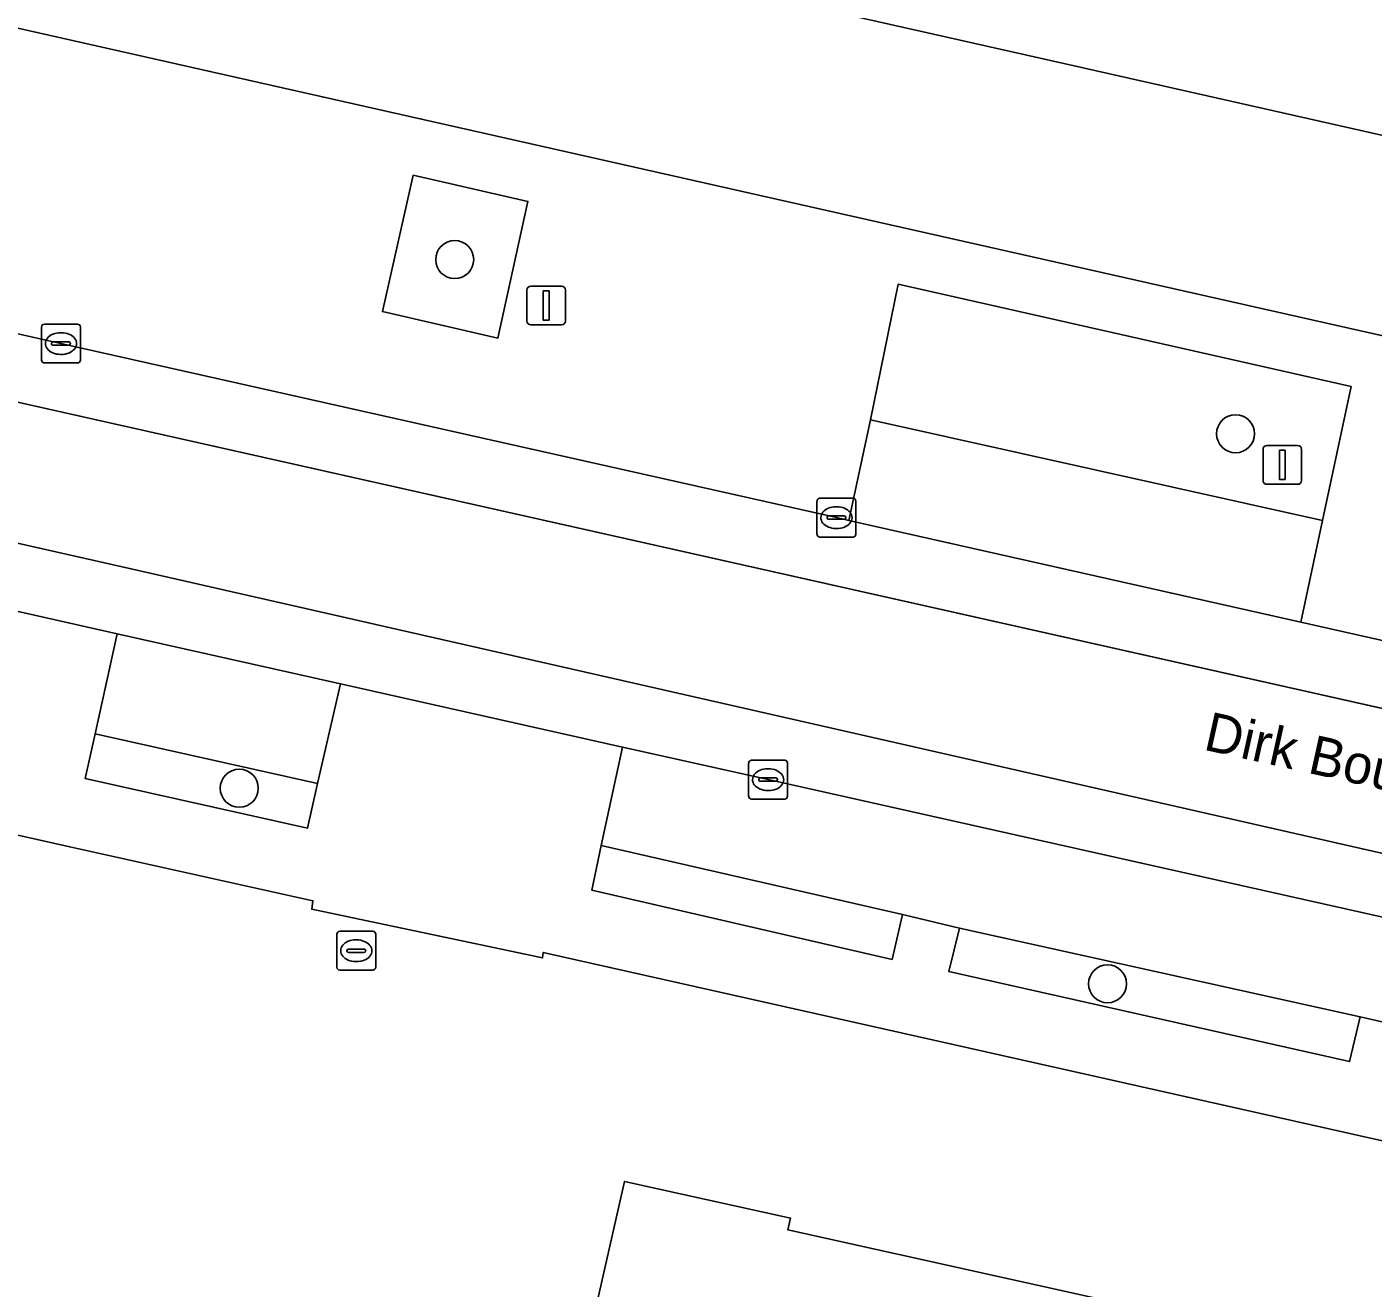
# Model space of a CAD drawing. Extents: x 161771 to 163125, y 382475 to 383179.
# Drawn here: x 162973.91 to 163008.57, y 382711.52 to 382743.99 of the extents above; entities that cross this region are included whole.
import ezdxf

# ---------------------------------------------------------------- set-up
doc = ezdxf.new("R2010")
doc.units = 0
for name, color, linetype in [('IMGEO_Boom', 7, 'Continuous'), ('IMGEO_Erf', 7, 'Continuous'), ('IMGEO_Groenvoorziening', 7, 'Continuous'), ('IMGEO_Kolk', 7, 'Continuous'), ('IMGEO_Lichtmast', 7, 'Continuous'), ('IMGEO_Openbare_ruimte_label', 7, 'Continuous'), ('IMGEO_Pand', 7, 'Continuous'), ('IMGEO_Parkeervlak_open', 7, 'Continuous'), ('IMGEO_Rijbaan_lokaal_gesloten', 7, 'Continuous'), ('IMGEO_Rijbaan_lokaal_open', 7, 'Continuous'), ('IMGEO_Rioolput', 7, 'Continuous'), ('IMGEO_Terreindeel_gesloten', 7, 'Continuous'), ('IMGEO_Voetpad_open', 7, 'Continuous')]:
    doc.layers.add(name, color=color, linetype=linetype)

msp = doc.modelspace()

# ---------------------------------------------------------------- linework, layer by layer
at = {"layer": 'IMGEO_Boom'}
for centre in [(162984.926, 382737.996), (163005.027, 382733.512), (162979.38, 382724.385), (163001.731, 382719.35)]:
    msp.add_circle(centre, 0.489, dxfattribs=at)
at = {"layer": 'IMGEO_Erf'}
msp.add_lwpolyline([(162816.205, 382779.202), (162831.331, 382775.821), (162881.279, 382764.576), (162887.146, 382763.259), (162887.188, 382763.394), (162916.128, 382756.843), (162925.37, 382754.749), (162925.396, 382754.842), (163035.315, 382730.063), (163041.508, 382750), (163047.593, 382769.587), (163046.273, 382770.005), (163047.795, 382775.519), (163049.268, 382775.086), (163057.237, 382800.608), (163061.412, 382814.026), (163064.346, 382823.445)], dxfattribs=at)
msp.add_lwpolyline([(162986.926, 382750), (162987.191, 382751.201), (162988.947, 382758.935), (162990.978, 382758.475), (162991.037, 382758.733), (163000, 382756.736), (163020.569, 382752.152), (163021.363, 382755.711), (163020.809, 382755.835), (163026.309, 382780.48), (163033.994, 382778.766), (163038.874, 382777.677), (163032.759, 382750), (163032.634, 382749.434), (163034.493, 382749.015), (163034.462, 382748.875), (163034.623, 382748.839), (163031.741, 382736.041), (163024.396, 382737.687), (163019.822, 382738.712), (163000, 382743.184), (162986.112, 382746.318)], close=True, dxfattribs=at)
at = {"layer": 'IMGEO_Groenvoorziening'}
for points in [[(162983.86, 382740.169), (162983.067, 382736.657), (162986.038, 382735.974), (162986.812, 382739.494)], [(162995.628, 382733.87), (163007.265, 382731.276), (163008.004, 382734.725), (162996.342, 382737.365)], [(162975.67, 382725.789), (162975.412, 382724.639), (162981.139, 382723.358), (162981.396, 382724.51)], [(162988.699, 382722.908), (162988.457, 382721.757), (162996.185, 382719.979), (162996.453, 382721.132)], [(162997.917, 382720.786), (162997.647, 382719.664), (163007.961, 382717.346), (163008.232, 382718.499)]]:
    msp.add_lwpolyline(points, close=True, dxfattribs=at)
at = {"layer": 'IMGEO_Kolk'}
for p, q in [((162974.288, 382735.408), (162974.288, 382736.26)), ((162974.363, 382736.334), (162975.215, 382736.334)), ((162975.289, 382736.26), (162975.289, 382735.408)), ((162974.59, 382735.877), (162974.988, 382735.877)), ((162974.776, 382736.114), (162974.801, 382736.114)), ((162974.547, 382735.828), (162974.547, 382735.84)), ((162974.985, 382735.791), (162974.587, 382735.791)), ((162974.799, 382735.554), (162974.774, 382735.554)), ((162975.031, 382735.84), (162975.031, 382735.828)), ((162975.215, 382735.334), (162974.363, 382735.334)), ((162994.252, 382730.926), (162994.252, 382731.778)), ((162994.327, 382731.852), (162995.179, 382731.852)), ((162995.253, 382731.778), (162995.253, 382730.926)), ((162994.511, 382731.346), (162994.511, 382731.358)), ((162994.554, 382731.395), (162994.952, 382731.395)), ((162994.74, 382731.632), (162994.765, 382731.632)), ((162994.995, 382731.358), (162994.995, 382731.346)), ((162994.949, 382731.309), (162994.551, 382731.309)), ((162994.763, 382731.072), (162994.738, 382731.072)), ((162995.179, 382730.852), (162994.327, 382730.852)), ((162992.568, 382725.106), (162993.42, 382725.106)), ((162992.493, 382724.18), (162992.493, 382725.032)), ((162992.981, 382724.886), (162993.006, 382724.886)), ((162993.494, 382725.032), (162993.494, 382724.18)), ((162992.752, 382724.6), (162992.752, 382724.612)), ((162993.19, 382724.563), (162992.792, 382724.563)), ((162992.795, 382724.649), (162993.193, 382724.649)), ((162993.236, 382724.612), (162993.236, 382724.6)), ((162993.42, 382724.106), (162992.568, 382724.106)), ((162993.004, 382724.326), (162992.979, 382724.326))]:
    msp.add_line(p, q, dxfattribs=at)
for points in [[(162974.288, 382735.408), (162974.288, 382736.26)], [(162974.363, 382736.334), (162975.215, 382736.334)], [(162975.289, 382736.26), (162975.289, 382735.408)], [(162975.215, 382735.334), (162974.363, 382735.334)], [(162994.252, 382730.926), (162994.252, 382731.778)], [(162994.327, 382731.852), (162995.179, 382731.852)], [(162995.253, 382731.778), (162995.253, 382730.926)], [(162995.179, 382730.852), (162994.327, 382730.852)], [(162992.568, 382725.106), (162993.42, 382725.106)], [(162992.493, 382724.18), (162992.493, 382725.032)], [(162993.494, 382725.032), (162993.494, 382724.18)], [(162993.42, 382724.106), (162992.568, 382724.106)]]:
    msp.add_lwpolyline(points, dxfattribs=at)
for centre, radius, start, end in [((162974.365, 382736.258), 0.0765, 91.552, 178.448), ((162974.365, 382736.258), 0.0765, 91.552, 178.448), ((162975.213, 382736.258), 0.0765, 1.552, 88.448), ((162975.213, 382736.258), 0.0765, 1.552, 88.448), ((162974.587, 382735.837), 0.0403, 85.8775, 175.7526), ((162974.992, 382735.839), 0.0386, 1.7309, 96.639), ((162974.584, 382735.827), 0.0366, 178.938, 274.7102), ((162974.988, 382735.834), 0.043, 264.8664, 352.4533), ((162974.365, 382735.41), 0.0765, 181.552, 268.448), ((162974.365, 382735.41), 0.0765, 181.552, 268.448), ((162975.213, 382735.41), 0.0765, 271.552, 358.448), ((162975.213, 382735.41), 0.0765, 271.552, 358.448), ((162994.329, 382731.776), 0.0765, 91.552, 178.448), ((162994.329, 382731.776), 0.0765, 91.552, 178.448), ((162995.177, 382731.776), 0.0765, 1.552, 88.448), ((162995.177, 382731.776), 0.0765, 1.552, 88.448), ((162994.551, 382731.355), 0.0403, 85.8775, 175.7526), ((162994.548, 382731.345), 0.0366, 178.938, 274.7102), ((162994.952, 382731.352), 0.043, 264.8664, 352.4533), ((162994.956, 382731.357), 0.0386, 1.7309, 96.639), ((162994.329, 382730.928), 0.0765, 181.552, 268.448), ((162994.329, 382730.928), 0.0765, 181.552, 268.448), ((162995.177, 382730.928), 0.0765, 271.552, 358.448), ((162995.177, 382730.928), 0.0765, 271.552, 358.448), ((162992.57, 382725.03), 0.0765, 91.552, 178.448), ((162992.57, 382725.03), 0.0765, 91.552, 178.448), ((162993.418, 382725.03), 0.0765, 1.552, 88.448), ((162993.418, 382725.03), 0.0765, 1.552, 88.448), ((162992.792, 382724.609), 0.0403, 85.8775, 175.7526), ((162992.789, 382724.599), 0.0366, 178.938, 274.7102), ((162993.193, 382724.606), 0.043, 264.8664, 352.4533), ((162993.197, 382724.611), 0.0386, 1.7309, 96.639), ((162992.57, 382724.182), 0.0765, 181.552, 268.448), ((162992.57, 382724.182), 0.0765, 181.552, 268.448), ((162993.418, 382724.182), 0.0765, 271.552, 358.448), ((162993.418, 382724.182), 0.0765, 271.552, 358.448)]:
    msp.add_arc(centre, radius, start, end, dxfattribs=at)
for centre, major_axis, ratio, start_param, end_param in [((162974.775, 382735.834), (-0.387, 0.002), 0.722429, 4.712389, 7.853982), ((162974.8, 382735.834), (-0.39, 0.002), 0.717154, 1.570796, 4.712389), ((162994.739, 382731.352), (-0.387, 0.002), 0.722429, 4.712389, 7.853982), ((162994.764, 382731.352), (-0.39, 0.002), 0.717154, 1.570796, 4.712389), ((162992.98, 382724.606), (-0.387, 0.002), 0.722429, 4.712389, 7.853982), ((162993.005, 382724.606), (-0.39, 0.002), 0.717154, 1.570796, 4.712389)]:
    msp.add_ellipse(centre, major_axis=major_axis, ratio=ratio, start_param=start_param, end_param=end_param, dxfattribs=at)
at = {"layer": 'IMGEO_Lichtmast'}
for p, q in [((162986.886, 382737.314), (162987.676, 382737.314)), ((162987.676, 382737.314), (162986.886, 382737.314)), ((162986.786, 382736.414), (162986.786, 382737.214)), ((162986.786, 382737.214), (162986.786, 382736.414)), ((162987.776, 382737.214), (162987.776, 382736.414)), ((162987.776, 382736.414), (162987.776, 382737.214)), ((162987.676, 382736.314), (162986.886, 382736.314)), ((162986.886, 382736.314), (162987.676, 382736.314)), ((163005.734, 382732.31), (163005.734, 382733.11)), ((163005.734, 382733.11), (163005.734, 382732.31)), ((163005.834, 382733.21), (163006.624, 382733.21)), ((163006.624, 382733.21), (163005.834, 382733.21)), ((163006.724, 382733.11), (163006.724, 382732.31)), ((163006.724, 382732.31), (163006.724, 382733.11)), ((163006.624, 382732.21), (163005.834, 382732.21)), ((163005.834, 382732.21), (163006.624, 382732.21))]:
    msp.add_line(p, q, dxfattribs=at)
for points in [[(162987.206, 382737.189), (162987.356, 382737.189), (162987.356, 382736.439), (162987.206, 382736.439), (162987.206, 382737.189)], [(163006.154, 382733.085), (163006.304, 382733.085), (163006.304, 382732.335), (163006.154, 382732.335), (163006.154, 382733.085)]]:
    msp.add_lwpolyline(points, dxfattribs=at)
for centre, start, end in [((162986.886, 382737.214), 90, 180), ((162986.886, 382737.214), 90, 180), ((162987.676, 382737.214), 0, 90), ((162987.676, 382737.214), 360, 90), ((162986.886, 382736.414), 180, 270), ((162986.886, 382736.414), 180, 270), ((162987.676, 382736.414), 270, 0), ((162987.676, 382736.414), 270, 0), ((163005.834, 382733.11), 90, 180), ((163005.834, 382733.11), 90, 180), ((163006.624, 382733.11), 0, 90), ((163006.624, 382733.11), 360, 90), ((163005.834, 382732.31), 180, 270), ((163005.834, 382732.31), 180, 270), ((163006.624, 382732.31), 270, 0), ((163006.624, 382732.31), 270, 0)]:
    msp.add_arc(centre, 0.1, start, end, dxfattribs=at)
at = {"layer": 'IMGEO_Pand'}
for points in [[(163000, 382756.736), (162991.037, 382758.733), (162990.978, 382758.475), (162988.947, 382758.935), (162987.191, 382751.201), (162986.926, 382750), (162986.112, 382746.318), (163000, 382743.184), (163019.822, 382738.712), (163024.396, 382737.687), (163031.741, 382736.041), (163034.623, 382748.839), (163034.462, 382748.875), (163034.493, 382749.015), (163032.634, 382749.434), (163032.759, 382750), (163038.874, 382777.677), (163033.994, 382778.766), (163026.309, 382780.48), (163020.809, 382755.835), (163021.363, 382755.711), (163020.569, 382752.152)], [(163022.769, 382705.54), (163016.719, 382706.89), (163016.399, 382707.935), (162993.504, 382713.015), (162993.572, 382713.318), (162989.3, 382714.262), (162988.386, 382710.255), (162988.669, 382710.19), (162979.971, 382671.222), (162979.686, 382671.271), (162978.751, 382667.144), (162983.01, 382666.188), (162983.067, 382666.471), (163009.771, 382660.501), (163009.709, 382660.217), (163013.672, 382659.348), (163014.758, 382664.106), (163014.472, 382664.173), (163021.245, 382694.398), (163020.446, 382695.094)]]:
    msp.add_lwpolyline(points, close=True, dxfattribs=at)
at = {"layer": 'IMGEO_Parkeervlak_open'}
for points in [[(163007.265, 382731.276), (162995.628, 382733.87), (162995.069, 382731.281), (163006.709, 382728.66)], [(162981.986, 382727.073), (162976.234, 382728.363), (162975.67, 382725.789), (162981.396, 382724.51)], [(163011.001, 382720.573), (162992.994, 382724.606), (162989.247, 382725.446), (162988.699, 382722.908), (162996.453, 382721.132), (162997.917, 382720.786), (163008.232, 382718.499), (163009.699, 382718.163), (163019.922, 382715.88), (163021.374, 382715.538), (163028.219, 382713.999), (163029.02, 382713.819), (163029.597, 382716.375), (163027.04, 382716.961)]]:
    msp.add_lwpolyline(points, close=True, dxfattribs=at)
at = {"layer": 'IMGEO_Rijbaan_lokaal_gesloten'}
for points in [[(163052.125, 382710.236), (163050.674, 382710.737), (163046.945, 382712.072), (163033.334, 382716.946), (163031.336, 382717.589), (162976.631, 382730.027), (162861.402, 382755.875), (162678.397, 382796.971), (162605.633, 382813.283)], [(162702.573, 382795.147), (162896.465, 382751.616), (162915.446, 382747.394), (163031.99, 382721.234), (163032.655, 382721.102)], [(162821.149, 382763.156), (162840.138, 382758.889), (162842.812, 382758.285), (162860.678, 382754.265), (162861.063, 382754.178), (162881.035, 382749.688), (162895.116, 382746.556), (162902.79, 382744.823), (162914.129, 382742.262), (162930.29, 382738.663), (162933.105, 382738.036), (162942.204, 382736.003), (162953.075, 382733.573), (162965.564, 382730.762), (162973.038, 382729.079), (162976.234, 382728.363), (162981.986, 382727.073), (162989.247, 382725.446), (162992.994, 382724.606), (163011.001, 382720.573), (163027.04, 382716.961), (163029.597, 382716.375), (163030.38, 382716.196), (163030.878, 382716.062)], [(163032.91, 382722.803), (163032.345, 382722.927), (163030.243, 382723.387), (163028.83, 382723.697), (163013.035, 382727.236), (163012.771, 382727.295), (163006.709, 382728.66), (162995.069, 382731.281), (162994.753, 382731.352), (162974.789, 382735.834), (162968.295, 382737.295)]]:
    msp.add_lwpolyline(points, dxfattribs=at)
at = {"layer": 'IMGEO_Rijbaan_lokaal_open'}
for points in [[(162642.274, 382808.681), (162613.961, 382815.02), (162554.685, 382828.334), (162522.166, 382835.638), (162521.175, 382832.265), (162544.4, 382827.043), (162605.633, 382813.283), (162678.397, 382796.971), (162861.402, 382755.875), (162976.631, 382730.027), (163031.336, 382717.589), (163033.334, 382716.946), (163046.945, 382712.072), (163047.759, 382716.988), (163048.718, 382719.942), (163035.966, 382720.816)], [(163032.655, 382721.102), (163031.99, 382721.234), (162915.446, 382747.394), (162896.465, 382751.616), (162702.573, 382795.147), (162642.274, 382808.681)]]:
    msp.add_lwpolyline(points, dxfattribs=at)
at = {"layer": 'IMGEO_Rioolput'}
for p, q in [((162981.891, 382719.776), (162981.891, 382720.628)), ((162981.966, 382720.702), (162982.818, 382720.702)), ((162982.892, 382720.628), (162982.892, 382719.776)), ((162982.379, 382720.482), (162982.404, 382720.482)), ((162982.15, 382720.196), (162982.15, 382720.208)), ((162982.588, 382720.159), (162982.19, 382720.159)), ((162982.193, 382720.245), (162982.591, 382720.245)), ((162982.402, 382719.922), (162982.377, 382719.922)), ((162982.634, 382720.208), (162982.634, 382720.196)), ((162982.818, 382719.702), (162981.966, 382719.702))]:
    msp.add_line(p, q, dxfattribs=at)
for points in [[(162981.891, 382719.776), (162981.891, 382720.628)], [(162981.966, 382720.702), (162982.818, 382720.702)], [(162982.892, 382720.628), (162982.892, 382719.776)], [(162982.818, 382719.702), (162981.966, 382719.702)]]:
    msp.add_lwpolyline(points, dxfattribs=at)
for centre, radius, start, end in [((162981.968, 382720.626), 0.0765, 91.552, 178.448), ((162981.968, 382720.626), 0.0765, 91.552, 178.448), ((162982.816, 382720.626), 0.0765, 1.552, 88.448), ((162982.816, 382720.626), 0.0765, 1.552, 88.448), ((162982.19, 382720.205), 0.0403, 85.8775, 175.7526), ((162982.187, 382720.195), 0.0366, 178.938, 274.7102), ((162982.591, 382720.202), 0.043, 264.8664, 352.4533), ((162982.595, 382720.207), 0.0386, 1.7309, 96.639), ((162981.968, 382719.778), 0.0765, 181.552, 268.448), ((162981.968, 382719.778), 0.0765, 181.552, 268.448), ((162982.816, 382719.778), 0.0765, 271.552, 358.448), ((162982.816, 382719.778), 0.0765, 271.552, 358.448)]:
    msp.add_arc(centre, radius, start, end, dxfattribs=at)
for centre, major_axis, ratio, start_param, end_param in [((162982.378, 382720.202), (-0.387, 0.002), 0.722429, 4.712389, 7.853982), ((162982.403, 382720.202), (-0.39, 0.002), 0.717154, 1.570796, 4.712389)]:
    msp.add_ellipse(centre, major_axis=major_axis, ratio=ratio, start_param=start_param, end_param=end_param, dxfattribs=at)
at = {"layer": 'IMGEO_Terreindeel_gesloten'}
msp.add_lwpolyline([(163025.825, 382711.488), (162987.206, 382720.157), (162987.187, 382720.017), (162981.244, 382721.271), (162981.277, 382721.49), (162975.014, 382722.873), (162926.307, 382733.809), (162924.865, 382727.843), (162920.084, 382707.098), (162912.865, 382675.773), (162905.903, 382645.564), (162904.83, 382640.906), (162895.896, 382642.97), (162840.665, 382655.728), (162840.41, 382654.596), (162867.922, 382648.242), (162898.907, 382641.09), (162902.203, 382640.3), (162893.416, 382602.291)], dxfattribs=at)
msp.add_lwpolyline([(162988.669, 382710.19), (162988.386, 382710.255), (162989.3, 382714.262), (162993.572, 382713.318), (162993.504, 382713.015), (163016.399, 382707.935), (163016.719, 382706.89), (163022.769, 382705.54), (163020.446, 382695.094), (163021.245, 382694.398), (163014.472, 382664.173), (163014.758, 382664.106), (163013.672, 382659.348), (163009.709, 382660.217), (163009.771, 382660.501), (162983.067, 382666.471), (162983.01, 382666.188), (162978.751, 382667.144), (162979.686, 382671.271), (162979.971, 382671.222)], close=True, dxfattribs=at)
at = {"layer": 'IMGEO_Voetpad_open'}
for points in [[(162794.244, 382763.661), (162832.636, 382755.053), (162835.425, 382754.422), (162837.37, 382753.981), (162840.294, 382753.319), (162847.195, 382751.745), (162851.156, 382750.861), (162855.012, 382750), (162856.438, 382749.679), (162856.928, 382749.568), (162861.862, 382748.457), (162861.824, 382748.288), (162926.307, 382733.809), (162975.014, 382722.873), (162981.277, 382721.49), (162981.244, 382721.271), (162987.187, 382720.017), (162987.206, 382720.157), (163025.825, 382711.488), (163027.853, 382711.033), (163035.093, 382709.415)], [(163039.861, 382726.625), (163040.553, 382728.882), (163035.315, 382730.063), (162925.396, 382754.842)], [(162968.295, 382737.295), (162974.789, 382735.834), (162994.753, 382731.352), (162995.069, 382731.281), (162995.628, 382733.87), (162996.342, 382737.365), (163008.004, 382734.725), (163007.265, 382731.276), (163006.709, 382728.66), (163012.771, 382727.295), (163013.035, 382727.236), (163013.625, 382729.841), (163014.44, 382733.326), (163021.373, 382731.776), (163020.611, 382728.245), (163022.046, 382727.918), (163022.834, 382731.458), (163030.762, 382729.654), (163030.001, 382726.149), (163030.831, 382725.965), (163030.243, 382723.387), (163032.345, 382722.927), (163032.91, 382722.803)], [(162989.247, 382725.446), (162981.986, 382727.073), (162981.396, 382724.51), (162981.139, 382723.358), (162975.412, 382724.639), (162975.67, 382725.789), (162976.234, 382728.363), (162973.038, 382729.079)], [(163009.699, 382718.163), (163008.232, 382718.499), (163007.961, 382717.346), (162997.647, 382719.664), (162997.917, 382720.786), (162996.453, 382721.132), (162996.185, 382719.979), (162988.457, 382721.757), (162988.699, 382722.908), (162989.247, 382725.446)]]:
    msp.add_lwpolyline(points, dxfattribs=at)
msp.add_lwpolyline([(162983.86, 382740.169), (162986.812, 382739.494), (162986.038, 382735.974), (162983.067, 382736.657)], close=True, dxfattribs=at)

# ---------------------------------------------------------------- texts
at = {"layer": 'IMGEO_Openbare_ruimte_label'}
msp.add_text('Dirk Boutslaan', height=1, rotation=347.465, dxfattribs=at).set_placement((163004.172, 382725.384))

doc.saveas('drawing.dxf')
